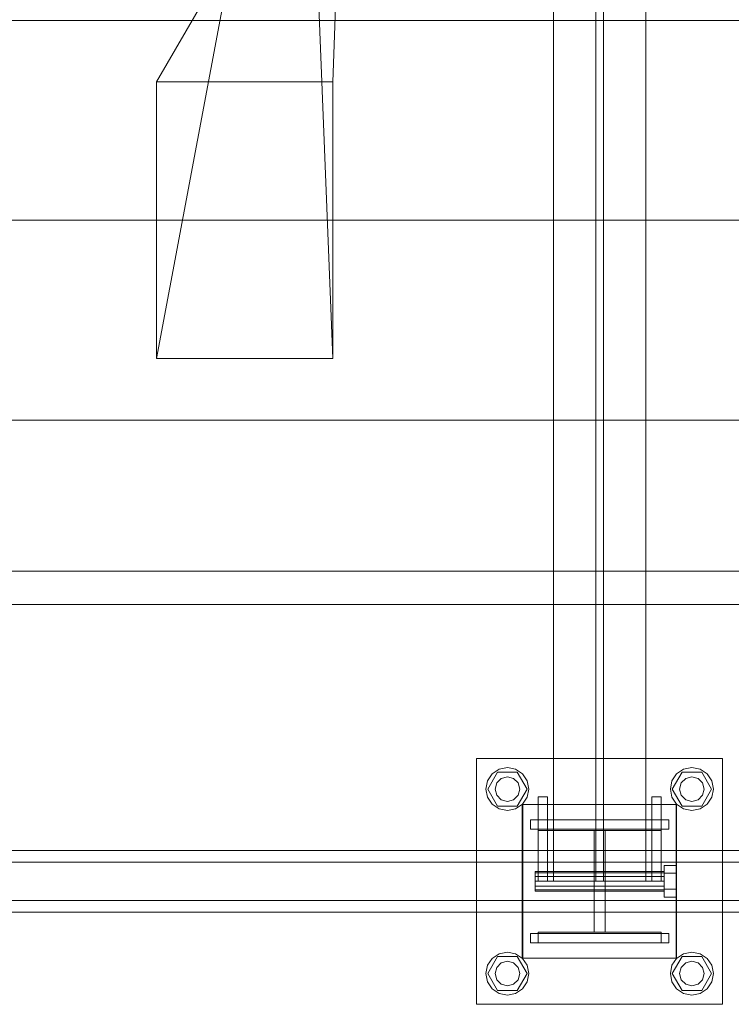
# Model space of a CAD drawing. Header units: millimetres. Extents: x -2233 to 61924, y -68080 to 6847.
# Tile 487 of 656: x 18650 to 19113, y -18510 to -17870. Entities that reach past the tile are written whole.
import ezdxf

# ---------------------------------------------------------------- set-up
doc = ezdxf.new("R2010")
doc.units = ezdxf.units.MM
doc.layers.add('superior_C02', color=7, linetype='Continuous', lineweight=0)
doc.layers.add('superior_C10-C02', color=7, linetype='Continuous', lineweight=0)

msp = doc.modelspace()

# ---------------------------------------------------------------- linework, layer by layer
at = {"layer": 'superior_C02'}
for p, q in [((18997.51, -17570), (18997.51, -18430)), ((19025.01, -17570), (19025.01, -18430)), ((19030.01, -18430), (19030.01, -17570)), ((19057.51, -18430), (19057.51, -17570)), ((18245.131, -17870), (19181.088, -17870)), ((19182.867, -17870), (18246.91, -17870)), ((18245.131, -18000), (19181.088, -18000)), ((19182.867, -18000), (18246.91, -18000)), ((18245.131, -18130), (19181.088, -18130)), ((19182.867, -18130), (18246.91, -18130)), ((19160.686, -18228.298), (18224.729, -18228.298)), ((18226.507, -18228.298), (19162.465, -18228.298)), ((24634.01, -18250), (15575.415, -18250)), ((15576.913, -18250), (24635.508, -18250)), ((18947.51, -18510), (18947.51, -18350)), ((18947.51, -18350), (19107.51, -18350)), ((19107.51, -18350), (19107.51, -18510)), ((18962.152, -18357.066), (18967.51, -18356)), ((18967.51, -18356), (18972.867, -18357.066)), ((19082.152, -18357.066), (19087.51, -18356)), ((19087.51, -18356), (19092.867, -18357.066)), ((18954.575, -18364.642), (18957.61, -18360.101)), ((18954.71, -18370), (18961.11, -18358.915)), ((18957.61, -18360.101), (18962.152, -18357.066)), ((18960.581, -18366), (18963.51, -18363.072)), ((18961.11, -18358.915), (18973.91, -18358.915)), ((18963.51, -18363.072), (18967.51, -18362)), ((18967.51, -18362), (18971.51, -18363.072)), ((18971.51, -18363.072), (18974.438, -18366)), ((18972.867, -18357.066), (18977.409, -18360.101)), ((18973.91, -18358.915), (18980.31, -18370)), ((18977.409, -18360.101), (18980.444, -18364.642)), ((19074.575, -18364.642), (19077.61, -18360.101)), ((19074.71, -18370), (19081.11, -18358.915)), ((19077.61, -18360.101), (19082.152, -18357.066)), ((19080.581, -18366), (19083.51, -18363.072)), ((19081.11, -18358.915), (19093.91, -18358.915)), ((19083.51, -18363.072), (19087.51, -18362)), ((19087.51, -18362), (19091.51, -18363.072)), ((19091.51, -18363.072), (19094.438, -18366)), ((19092.867, -18357.066), (19097.409, -18360.101)), ((19093.91, -18358.915), (19100.31, -18370)), ((19097.409, -18360.101), (19100.444, -18364.642)), ((18953.51, -18370), (18954.575, -18364.642)), ((18959.51, -18370), (18960.581, -18366)), ((18974.438, -18366), (18975.51, -18370)), ((18980.444, -18364.642), (18981.51, -18370)), ((19073.51, -18370), (19074.575, -18364.642)), ((19079.51, -18370), (19080.581, -18366)), ((19094.438, -18366), (19095.51, -18370)), ((19100.444, -18364.642), (19101.51, -18370)), ((18954.575, -18375.358), (18953.51, -18370)), ((18957.61, -18379.899), (18954.575, -18375.358)), ((18961.11, -18381.085), (18954.71, -18370)), ((18960.581, -18374), (18959.51, -18370)), ((18963.51, -18376.928), (18960.581, -18374)), ((18974.438, -18374), (18971.51, -18376.928)), ((18980.31, -18370), (18973.91, -18381.085)), ((18975.51, -18370), (18974.438, -18374)), ((18980.444, -18375.358), (18977.409, -18379.899)), ((18981.51, -18370), (18980.444, -18375.358)), ((18987.51, -18430), (18987.51, -18375)), ((18987.51, -18375), (18993.51, -18375)), ((18993.51, -18430), (18993.51, -18375)), ((19061.51, -18430), (19061.51, -18375)), ((19061.51, -18375), (19067.51, -18375)), ((19067.51, -18430), (19067.51, -18375)), ((19074.575, -18375.358), (19073.51, -18370)), ((19077.61, -18379.899), (19074.575, -18375.358)), ((19081.11, -18381.085), (19074.71, -18370)), ((19080.581, -18374), (19079.51, -18370)), ((19083.51, -18376.928), (19080.581, -18374)), ((19094.438, -18374), (19091.51, -18376.928)), ((19100.31, -18370), (19093.91, -18381.085)), ((19095.51, -18370), (19094.438, -18374)), ((19100.444, -18375.358), (19097.409, -18379.899)), ((19101.51, -18370), (19100.444, -18375.358)), ((18962.152, -18382.934), (18957.61, -18379.899)), ((18973.91, -18381.085), (18961.11, -18381.085)), ((18967.51, -18378), (18963.51, -18376.928)), ((18971.51, -18376.928), (18967.51, -18378)), ((18977.409, -18379.899), (18972.867, -18382.934)), ((18977.212, -18480), (18977.212, -18380)), ((18977.212, -18380), (19077.212, -18380)), ((18977.51, -18480), (18977.51, -18380)), ((18977.51, -18380), (19077.51, -18380)), ((19077.212, -18380), (19077.212, -18480)), ((19077.51, -18380), (19077.51, -18480)), ((19082.152, -18382.934), (19077.61, -18379.899)), ((19093.91, -18381.085), (19081.11, -18381.085)), ((19087.51, -18378), (19083.51, -18376.928)), ((19091.51, -18376.928), (19087.51, -18378)), ((19097.409, -18379.899), (19092.867, -18382.934)), ((18967.51, -18384), (18962.152, -18382.934)), ((18972.867, -18382.934), (18967.51, -18384)), ((19087.51, -18384), (19082.152, -18382.934)), ((19092.867, -18382.934), (19087.51, -18384)), ((18982.51, -18390), (19072.51, -18390)), ((18982.51, -18396), (18982.51, -18390)), ((18987.51, -18397), (18987.51, -18390)), ((18987.51, -18390), (19067.51, -18390)), ((19067.51, -18390), (19067.51, -18397)), ((19072.51, -18396), (19072.51, -18390)), ((18982.51, -18396), (19072.51, -18396)), ((19067.51, -18397), (18987.51, -18397)), ((19024.01, -18463), (19024.01, -18397)), ((19024.01, -18397), (19031.01, -18397)), ((19031.01, -18397), (19031.01, -18463)), ((19339.287, -18410), (18193.828, -18410)), ((18205.75, -18410), (19351.209, -18410)), ((19394.427, -18410), (18248.967, -18410)), ((18263.87, -18410), (19409.329, -18410)), ((19338.593, -18417.5), (18249.764, -18417.5)), ((18263.073, -18417.5), (19351.903, -18417.5)), ((19069.51, -18424.8), (19069.51, -18419.6)), ((19077.51, -18419.6), (19069.51, -18419.6)), ((19077.51, -18419.6), (19077.51, -18424.8)), ((18985.51, -18424.457), (18985.51, -18423.6)), ((19069.51, -18423.6), (18985.51, -18423.6)), ((18985.51, -18424.457), (18985.51, -18426.8)), ((18985.51, -18424.457), (19069.51, -18424.457)), ((18985.51, -18426.8), (18985.51, -18430)), ((18985.51, -18426.8), (19069.51, -18426.8)), ((19069.51, -18423.6), (19069.51, -18424.457)), ((19069.51, -18424.457), (19069.51, -18426.8)), ((19069.51, -18424.8), (19069.51, -18435.2)), ((19069.51, -18424.8), (19077.51, -18424.8)), ((19069.51, -18426.8), (19069.51, -18430)), ((19077.51, -18424.8), (19077.51, -18435.2)), ((18985.51, -18430), (18985.51, -18433.2)), ((18985.51, -18430), (19069.51, -18430)), ((18985.51, -18433.2), (18985.51, -18435.543)), ((18985.51, -18433.2), (19069.51, -18433.2)), ((18987.51, -18430), (18993.51, -18430)), ((19057.51, -18430), (18997.51, -18430)), ((19030.01, -18430), (19025.01, -18430)), ((19061.51, -18430), (19067.51, -18430)), ((19069.51, -18430), (19069.51, -18433.2)), ((19069.51, -18433.2), (19069.51, -18435.543)), ((18985.51, -18435.543), (18985.51, -18436.4)), ((18985.51, -18435.543), (19069.51, -18435.543)), ((18985.51, -18436.4), (19069.51, -18436.4)), ((19069.51, -18435.2), (19069.51, -18440.4)), ((19069.51, -18435.2), (19077.51, -18435.2)), ((19069.51, -18435.543), (19069.51, -18436.4)), ((19077.51, -18435.2), (19077.51, -18440.4)), ((18249.764, -18442.5), (19338.593, -18442.5)), ((18263.073, -18442.5), (19351.903, -18442.5)), ((19069.51, -18440.4), (19077.51, -18440.4)), ((18193.828, -18450), (19339.287, -18450)), ((18205.75, -18450), (19351.209, -18450)), ((18248.967, -18450), (19394.427, -18450)), ((18263.87, -18450), (19409.329, -18450)), ((18982.51, -18464), (19072.51, -18464)), ((18982.51, -18470), (18982.51, -18464)), ((18987.51, -18470), (18987.51, -18463)), ((18987.51, -18463), (19067.51, -18463)), ((19031.01, -18463), (19024.01, -18463)), ((19067.51, -18463), (19067.51, -18470)), ((19072.51, -18470), (19072.51, -18464)), ((18982.51, -18470), (19072.51, -18470)), ((19067.51, -18470), (18987.51, -18470)), ((18957.61, -18480.101), (18962.152, -18477.066)), ((18962.152, -18477.066), (18967.51, -18476)), ((18967.51, -18476), (18972.867, -18477.066)), ((18972.867, -18477.066), (18977.409, -18480.101)), ((19077.61, -18480.101), (19082.152, -18477.066)), ((19082.152, -18477.066), (19087.51, -18476)), ((19087.51, -18476), (19092.867, -18477.066)), ((19092.867, -18477.066), (19097.409, -18480.101)), ((18953.51, -18490), (18954.575, -18484.642)), ((18954.575, -18484.642), (18957.61, -18480.101)), ((18954.71, -18490), (18961.11, -18478.915)), ((18960.581, -18486), (18963.51, -18483.072)), ((18961.11, -18478.915), (18973.91, -18478.915)), ((18963.51, -18483.072), (18967.51, -18482)), ((18967.51, -18482), (18971.51, -18483.072)), ((18971.51, -18483.072), (18974.438, -18486)), ((18973.91, -18478.915), (18980.31, -18490)), ((19077.212, -18480), (18977.212, -18480)), ((18977.409, -18480.101), (18980.444, -18484.642)), ((19077.51, -18480), (18977.51, -18480)), ((18980.444, -18484.642), (18981.51, -18490)), ((19073.51, -18490), (19074.575, -18484.642)), ((19074.575, -18484.642), (19077.61, -18480.101)), ((19074.71, -18490), (19081.11, -18478.915)), ((19080.581, -18486), (19083.51, -18483.072)), ((19081.11, -18478.915), (19093.91, -18478.915)), ((19083.51, -18483.072), (19087.51, -18482)), ((19087.51, -18482), (19091.51, -18483.072)), ((19091.51, -18483.072), (19094.438, -18486)), ((19093.91, -18478.915), (19100.31, -18490)), ((19097.409, -18480.101), (19100.444, -18484.642)), ((19100.444, -18484.642), (19101.51, -18490)), ((18954.575, -18495.358), (18953.51, -18490)), ((18961.11, -18501.085), (18954.71, -18490)), ((18959.51, -18490), (18960.581, -18486)), ((18960.581, -18494), (18959.51, -18490)), ((18980.31, -18490), (18973.91, -18501.085)), ((18974.438, -18486), (18975.51, -18490)), ((18975.51, -18490), (18974.438, -18494)), ((18981.51, -18490), (18980.444, -18495.358)), ((19074.575, -18495.358), (19073.51, -18490)), ((19081.11, -18501.085), (19074.71, -18490)), ((19079.51, -18490), (19080.581, -18486)), ((19080.581, -18494), (19079.51, -18490)), ((19100.31, -18490), (19093.91, -18501.085)), ((19094.438, -18486), (19095.51, -18490)), ((19095.51, -18490), (19094.438, -18494)), ((19101.51, -18490), (19100.444, -18495.358)), ((18957.61, -18499.899), (18954.575, -18495.358)), ((18963.51, -18496.928), (18960.581, -18494)), ((18967.51, -18498), (18963.51, -18496.928)), ((18971.51, -18496.928), (18967.51, -18498)), ((18974.438, -18494), (18971.51, -18496.928)), ((18980.444, -18495.358), (18977.409, -18499.899)), ((19077.61, -18499.899), (19074.575, -18495.358)), ((19083.51, -18496.928), (19080.581, -18494)), ((19087.51, -18498), (19083.51, -18496.928)), ((19091.51, -18496.928), (19087.51, -18498)), ((19094.438, -18494), (19091.51, -18496.928)), ((19100.444, -18495.358), (19097.409, -18499.899)), ((18962.152, -18502.934), (18957.61, -18499.899)), ((18973.91, -18501.085), (18961.11, -18501.085)), ((18967.51, -18504), (18962.152, -18502.934)), ((18972.867, -18502.934), (18967.51, -18504)), ((18977.409, -18499.899), (18972.867, -18502.934)), ((19082.152, -18502.934), (19077.61, -18499.899)), ((19093.91, -18501.085), (19081.11, -18501.085)), ((19087.51, -18504), (19082.152, -18502.934)), ((19092.867, -18502.934), (19087.51, -18504)), ((19097.409, -18499.899), (19092.867, -18502.934)), ((19107.51, -18510), (18947.51, -18510))]:
    msp.add_line(p, q, dxfattribs=at)
at = {"layer": 'superior_C10-C02'}
for p, q in [((18866.574, -17410.72), (18739.367, -18090)), ((18853.974, -18090), (18827.118, -17417.296)), ((18739.367, -17910), (18902.742, -17627.727)), ((18853.974, -17910), (18863.286, -17634.303)), ((18853.974, -17910), (18739.367, -17910)), ((18739.367, -17910), (18739.367, -18090)), ((18853.974, -18090), (18853.974, -17910)), ((18739.367, -18090), (18853.974, -18090))]:
    msp.add_line(p, q, dxfattribs=at)

doc.saveas('drawing.dxf')
